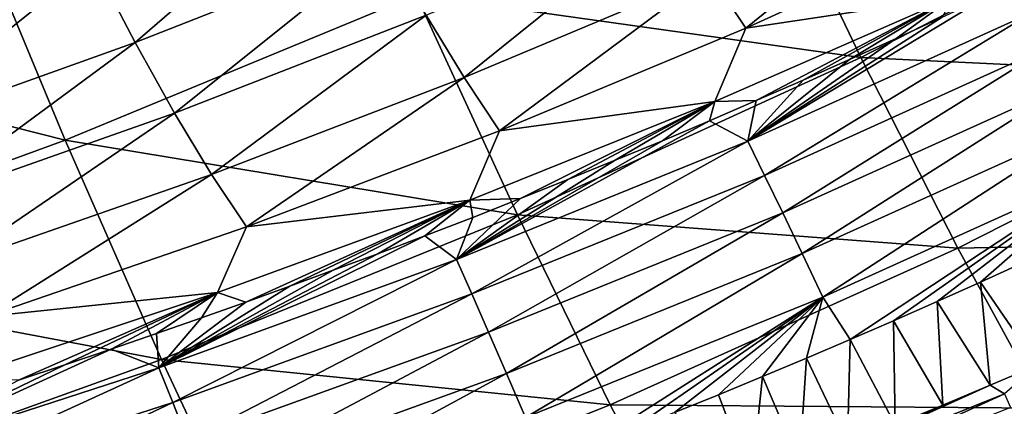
# Model space of a CAD drawing. Header units: millimetres. Extents: x -300 to 300, y -500 to 500.
# Tile 275 of 656: x 135 to 158, y -468 to -459. Entities that reach past the tile are written whole.
import ezdxf

# ---------------------------------------------------------------- set-up
doc = ezdxf.new("R2010")
doc.units = ezdxf.units.MM
doc.header["$LTSCALE"] = 81.481481
for name, color, linetype in [('19', 7, 'CONTINUOUS'), ('21', 7, 'CONTINUOUS'), ('23', 7, 'CONTINUOUS'), ('26', 7, 'CONTINUOUS'), ('32', 7, 'CONTINUOUS')]:
    doc.layers.add(name, color=color, linetype=linetype)

msp = doc.modelspace()

# ---------------------------------------------------------------- linework, layer by layer
at = {"layer": '19', "color": 7, "linetype": 'CONTINUOUS'}
for points in [[(144.388, -458.038, 35.358), (154.958, -459.522, 30.965), (152.443, -454.286, 35.233), (144.388, -458.038, 35.358)], [(154.958, -459.522, 30.965), (162.835, -455.467, 30.847), (152.443, -454.286, 35.233), (154.958, -459.522, 30.965)], [(154.958, -459.522, 30.965), (165.224, -460.014, 26.316), (162.835, -455.467, 30.847), (154.958, -459.522, 30.965)], [(125.093, -458.719, 39.619), (136.05, -461.486, 35.479), (133.581, -455.563, 39.496), (125.093, -458.719, 39.619)], [(136.05, -461.486, 35.479), (144.388, -458.038, 35.358), (133.581, -455.563, 39.496), (136.05, -461.486, 35.479)], [(136.05, -461.486, 35.479), (146.793, -463.264, 31.078), (144.388, -458.038, 35.358), (136.05, -461.486, 35.479)], [(146.793, -463.264, 31.078), (154.958, -459.522, 30.965), (144.388, -458.038, 35.358), (146.793, -463.264, 31.078)], [(127.423, -464.637, 35.592), (136.05, -461.486, 35.479), (125.093, -458.719, 39.619), (127.423, -464.637, 35.592)], [(146.793, -463.264, 31.078), (157.257, -464.051, 26.419), (154.958, -459.522, 30.965), (146.793, -463.264, 31.078)], [(157.257, -464.051, 26.419), (165.224, -460.014, 26.316), (154.958, -459.522, 30.965), (157.257, -464.051, 26.419)], [(157.257, -464.051, 26.419), (167.374, -463.849, 21.499), (165.224, -460.014, 26.316), (157.257, -464.051, 26.419)], [(127.423, -464.637, 35.592), (138.337, -466.701, 31.186), (136.05, -461.486, 35.479), (127.423, -464.637, 35.592)], [(138.337, -466.701, 31.186), (146.793, -463.264, 31.078), (136.05, -461.486, 35.479), (138.337, -466.701, 31.186)], [(138.337, -466.701, 31.186), (148.995, -467.774, 26.517), (146.793, -463.264, 31.078), (138.337, -466.701, 31.186)], [(148.995, -467.774, 26.517), (157.257, -464.051, 26.419), (146.793, -463.264, 31.078), (148.995, -467.774, 26.517)], [(159.331, -467.857, 21.584), (167.374, -463.849, 21.499), (157.257, -464.051, 26.419), (159.331, -467.857, 21.584)], [(148.995, -467.774, 26.517), (159.331, -467.857, 21.584), (157.257, -464.051, 26.419), (148.995, -467.774, 26.517)], [(129.585, -469.839, 31.289), (138.337, -466.701, 31.186), (127.423, -464.637, 35.592), (129.585, -469.839, 31.289)], [(129.585, -469.839, 31.289), (140.435, -471.19, 26.611), (138.337, -466.701, 31.186), (129.585, -469.839, 31.289)], [(140.435, -471.19, 26.611), (148.995, -467.774, 26.517), (138.337, -466.701, 31.186), (140.435, -471.19, 26.611)], [(140.435, -471.19, 26.611), (150.987, -471.55, 21.665), (148.995, -467.774, 26.517), (140.435, -471.19, 26.611)], [(150.987, -471.55, 21.665), (159.331, -467.857, 21.584), (148.995, -467.774, 26.517), (150.987, -471.55, 21.665)]]:
    msp.add_3dface(points, dxfattribs=at)
at = {"layer": '21', "color": 7, "linetype": 'CONTINUOUS'}
for points in [[(136.716, -457.254, 19.467), (142.652, -454.89, 19.334), (137.708, -459.165, 17.568), (136.716, -457.254, 19.467)], [(137.708, -459.165, 17.568), (142.652, -454.89, 19.334), (143.67, -456.821, 17.428), (137.708, -459.165, 17.568)], [(151.363, -457.543, 13.452), (157.035, -454.93, 13.301), (152.221, -458.83, 11.534), (151.363, -457.543, 13.452)], [(152.221, -458.83, 11.534), (157.035, -454.93, 13.301), (157.903, -456.24, 11.373), (152.221, -458.83, 11.534)], [(129.599, -457.332, 21.483), (135.665, -455.104, 21.357), (130.618, -459.465, 19.599), (129.599, -457.332, 21.483)], [(130.618, -459.465, 19.599), (135.665, -455.104, 21.357), (136.716, -457.254, 19.467), (130.618, -459.465, 19.599)], [(144.627, -458.521, 15.518), (150.447, -456.043, 15.372), (145.527, -459.999, 13.607), (144.627, -458.521, 15.518)], [(145.527, -459.999, 13.607), (150.447, -456.043, 15.372), (151.363, -457.543, 13.452), (145.527, -459.999, 13.607)], [(152.221, -458.83, 11.534), (157.903, -456.24, 11.373), (157.145, -458.08, 9.491), (152.221, -458.83, 11.534)], [(137.708, -459.165, 17.568), (143.67, -456.821, 17.428), (138.643, -460.844, 15.666), (137.708, -459.165, 17.568)], [(138.643, -460.844, 15.666), (143.67, -456.821, 17.428), (144.627, -458.521, 15.518), (138.643, -460.844, 15.666)], [(130.618, -459.465, 19.599), (136.716, -457.254, 19.467), (131.581, -461.357, 17.707), (130.618, -459.465, 19.599)], [(131.581, -461.357, 17.707), (136.716, -457.254, 19.467), (137.708, -459.165, 17.568), (131.581, -461.357, 17.707)], [(145.527, -459.999, 13.607), (151.363, -457.543, 13.452), (146.372, -461.263, 11.698), (145.527, -459.999, 13.607)], [(146.372, -461.263, 11.698), (151.363, -457.543, 13.452), (152.221, -458.83, 11.534), (146.372, -461.263, 11.698)], [(151.487, -460.569, 9.66), (152.221, -458.83, 11.534), (157.145, -458.08, 9.491), (151.487, -460.569, 9.66)], [(151.487, -460.569, 9.66), (157.145, -458.08, 9.491), (152.471, -460.549, 9.042), (151.487, -460.569, 9.66)], [(152.471, -460.549, 9.042), (157.145, -458.08, 9.491), (153.581, -460.063, 9.023), (152.471, -460.549, 9.042)], [(153.581, -460.063, 9.023), (157.145, -458.08, 9.491), (154.688, -459.571, 9.005), (153.581, -460.063, 9.023)], [(154.688, -459.571, 9.005), (157.145, -458.08, 9.491), (155.791, -459.071, 8.987), (154.688, -459.571, 9.005)], [(155.791, -459.071, 8.987), (157.145, -458.08, 9.491), (156.89, -458.564, 8.968), (155.791, -459.071, 8.987)], [(138.643, -460.844, 15.666), (144.627, -458.521, 15.518), (139.523, -462.301, 13.764), (138.643, -460.844, 15.666)], [(139.523, -462.301, 13.764), (144.627, -458.521, 15.518), (145.527, -459.999, 13.607), (139.523, -462.301, 13.764)], [(146.372, -461.263, 11.698), (152.221, -458.83, 11.534), (151.487, -460.569, 9.66), (146.372, -461.263, 11.698)], [(131.581, -461.357, 17.707), (137.708, -459.165, 17.568), (132.49, -463.017, 15.814), (131.581, -461.357, 17.707)], [(132.49, -463.017, 15.814), (137.708, -459.165, 17.568), (138.643, -460.844, 15.666), (132.49, -463.017, 15.814)], [(139.523, -462.301, 13.764), (145.527, -459.999, 13.607), (140.353, -463.544, 11.866), (139.523, -462.301, 13.764)], [(140.353, -463.544, 11.866), (145.527, -459.999, 13.607), (146.372, -461.263, 11.698), (140.353, -463.544, 11.866)], [(145.663, -462.909, 9.834), (146.372, -461.263, 11.698), (151.487, -460.569, 9.66), (145.663, -462.909, 9.834)], [(145.663, -462.909, 9.834), (151.487, -460.569, 9.66), (146.864, -462.875, 9.135), (145.663, -462.909, 9.834)], [(146.864, -462.875, 9.135), (151.487, -460.569, 9.66), (147.993, -462.423, 9.116), (146.864, -462.875, 9.135)], [(147.993, -462.423, 9.116), (151.487, -460.569, 9.66), (149.117, -461.965, 9.097), (147.993, -462.423, 9.116)], [(149.117, -461.965, 9.097), (151.487, -460.569, 9.66), (150.239, -461.5, 9.079), (149.117, -461.965, 9.097)], [(150.239, -461.5, 9.079), (151.487, -460.569, 9.66), (151.356, -461.028, 9.06), (150.239, -461.5, 9.079)], [(151.356, -461.028, 9.06), (151.487, -460.569, 9.66), (152.471, -460.549, 9.042), (151.356, -461.028, 9.06)], [(132.49, -463.017, 15.814), (138.643, -460.844, 15.666), (133.349, -464.453, 13.923), (132.49, -463.017, 15.814)], [(133.349, -464.453, 13.923), (138.643, -460.844, 15.666), (139.523, -462.301, 13.764), (133.349, -464.453, 13.923)], [(140.353, -463.544, 11.866), (146.372, -461.263, 11.698), (145.663, -462.909, 9.834), (140.353, -463.544, 11.866)], [(133.349, -464.453, 13.923), (139.523, -462.301, 13.764), (134.161, -465.676, 12.035), (133.349, -464.453, 13.923)], [(134.161, -465.676, 12.035), (139.523, -462.301, 13.764), (140.353, -463.544, 11.866), (134.161, -465.676, 12.035)], [(139.67, -465.104, 10.011), (140.353, -463.544, 11.866), (145.663, -462.909, 9.834), (139.67, -465.104, 10.011)], [(139.67, -465.104, 10.011), (145.663, -462.909, 9.834), (140.341, -465.335, 9.241), (139.67, -465.104, 10.011)], [(140.341, -465.335, 9.241), (145.663, -462.909, 9.834), (141.386, -464.958, 9.224), (140.341, -465.335, 9.241)], [(141.386, -464.958, 9.224), (145.663, -462.909, 9.834), (142.418, -464.579, 9.208), (141.386, -464.958, 9.224)], [(142.418, -464.579, 9.208), (145.663, -462.909, 9.834), (143.476, -464.185, 9.19), (142.418, -464.579, 9.208)], [(143.476, -464.185, 9.19), (145.663, -462.909, 9.834), (144.593, -463.76, 9.172), (143.476, -464.185, 9.19)], [(144.593, -463.76, 9.172), (145.663, -462.909, 9.834), (145.732, -463.321, 9.153), (144.593, -463.76, 9.172)], [(145.732, -463.321, 9.153), (145.663, -462.909, 9.834), (146.864, -462.875, 9.135), (145.732, -463.321, 9.153)], [(134.161, -465.676, 12.035), (140.353, -463.544, 11.866), (139.67, -465.104, 10.011), (134.161, -465.676, 12.035)], [(133.505, -467.157, 10.188), (134.161, -465.676, 12.035), (139.67, -465.104, 10.011), (133.505, -467.157, 10.188)], [(133.505, -467.157, 10.188), (139.67, -465.104, 10.011), (134.937, -467.19, 9.327), (133.505, -467.157, 10.188)], [(134.937, -467.19, 9.327), (139.67, -465.104, 10.011), (136.043, -466.823, 9.31), (134.937, -467.19, 9.327)], [(136.043, -466.823, 9.31), (139.67, -465.104, 10.011), (137.137, -466.454, 9.293), (136.043, -466.823, 9.31)], [(137.137, -466.454, 9.293), (139.67, -465.104, 10.011), (138.218, -466.083, 9.275), (137.137, -466.454, 9.293)], [(138.218, -466.083, 9.275), (139.67, -465.104, 10.011), (139.285, -465.71, 9.258), (138.218, -466.083, 9.275)], [(139.285, -465.71, 9.258), (139.67, -465.104, 10.011), (140.341, -465.335, 9.241), (139.285, -465.71, 9.258)]]:
    msp.add_3dface(points, dxfattribs=at)
at = {"layer": '23', "color": 7, "linetype": 'CONTINUOUS'}
for points in [[(157.796, -464.86, 2.694), (158.823, -464.393, 2.7), (159.151, -466.828, 1.155), (157.796, -464.86, 2.694)], [(156.767, -465.321, 2.689), (157.796, -464.86, 2.694), (158.026, -467.309, 1.159), (156.767, -465.321, 2.689)], [(158.026, -467.309, 1.159), (157.796, -464.86, 2.694), (159.151, -466.828, 1.155), (158.026, -467.309, 1.159)], [(155.734, -465.775, 2.683), (156.767, -465.321, 2.689), (156.899, -467.782, 1.162), (155.734, -465.775, 2.683)], [(156.899, -467.782, 1.162), (156.767, -465.321, 2.689), (158.026, -467.309, 1.159), (156.899, -467.782, 1.162)], [(154.698, -466.224, 2.677), (155.734, -465.775, 2.683), (155.768, -468.248, 1.166), (154.698, -466.224, 2.677)], [(155.768, -468.248, 1.166), (155.734, -465.775, 2.683), (156.899, -467.782, 1.162), (155.768, -468.248, 1.166)], [(153.66, -466.667, 2.672), (154.698, -466.224, 2.677), (154.634, -468.707, 1.17), (153.66, -466.667, 2.672)], [(154.634, -468.707, 1.17), (154.698, -466.224, 2.677), (155.768, -468.248, 1.166), (154.634, -468.707, 1.17)], [(152.618, -467.104, 2.666), (153.66, -466.667, 2.672), (153.498, -469.159, 1.174), (152.618, -467.104, 2.666)], [(153.498, -469.159, 1.174), (153.66, -466.667, 2.672), (154.634, -468.707, 1.17), (153.498, -469.159, 1.174)], [(151.574, -467.535, 2.66), (152.618, -467.104, 2.666), (152.359, -469.603, 1.177), (151.574, -467.535, 2.66)], [(152.359, -469.603, 1.177), (152.618, -467.104, 2.666), (153.498, -469.159, 1.174), (152.359, -469.603, 1.177)], [(150.526, -467.96, 2.653), (151.574, -467.535, 2.66), (152.359, -469.603, 1.177), (150.526, -467.96, 2.653)]]:
    msp.add_3dface(points, dxfattribs=at)
at = {"layer": '26', "color": 7, "linetype": 'CONTINUOUS'}
for points in [[(156.89, -458.564, 8.968), (157.986, -458.05, 8.95), (152.273, -461.511, 7.815), (156.89, -458.564, 8.968)], [(157.986, -458.05, 8.95), (159.045, -458.448, 7.729), (152.273, -461.511, 7.815), (157.986, -458.05, 8.95)], [(159.045, -458.448, 7.729), (152.667, -462.323, 6.632), (152.273, -461.511, 7.815), (159.045, -458.448, 7.729)], [(155.791, -459.071, 8.987), (156.89, -458.564, 8.968), (152.273, -461.511, 7.815), (155.791, -459.071, 8.987)], [(159.472, -459.25, 6.572), (152.667, -462.323, 6.632), (159.045, -458.448, 7.729), (159.472, -459.25, 6.572)], [(154.688, -459.571, 9.005), (155.791, -459.071, 8.987), (152.273, -461.511, 7.815), (154.688, -459.571, 9.005)], [(159.472, -459.25, 6.572), (153.097, -463.216, 5.517), (152.667, -462.323, 6.632), (159.472, -459.25, 6.572)], [(159.937, -460.129, 5.483), (153.097, -463.216, 5.517), (159.472, -459.25, 6.572), (159.937, -460.129, 5.483)], [(153.581, -460.063, 9.023), (154.688, -459.571, 9.005), (152.273, -461.511, 7.815), (153.581, -460.063, 9.023)], [(152.471, -460.549, 9.042), (153.581, -460.063, 9.023), (152.273, -461.511, 7.815), (152.471, -460.549, 9.042)], [(159.937, -460.129, 5.483), (153.559, -464.182, 4.479), (153.097, -463.216, 5.517), (159.937, -460.129, 5.483)], [(160.436, -461.078, 4.469), (153.559, -464.182, 4.479), (159.937, -460.129, 5.483), (160.436, -461.078, 4.469)], [(151.356, -461.028, 9.06), (152.471, -460.549, 9.042), (152.273, -461.511, 7.815), (151.356, -461.028, 9.06)], [(150.239, -461.5, 9.079), (151.356, -461.028, 9.06), (145.348, -464.322, 7.902), (150.239, -461.5, 9.079)], [(151.356, -461.028, 9.06), (152.273, -461.511, 7.815), (145.348, -464.322, 7.902), (151.356, -461.028, 9.06)], [(160.436, -461.078, 4.469), (154.049, -465.214, 3.526), (153.559, -464.182, 4.479), (160.436, -461.078, 4.469)], [(160.964, -462.089, 3.54), (154.049, -465.214, 3.526), (160.436, -461.078, 4.469), (160.964, -462.089, 3.54)], [(149.117, -461.965, 9.097), (150.239, -461.5, 9.079), (145.348, -464.322, 7.902), (149.117, -461.965, 9.097)], [(152.273, -461.511, 7.815), (145.71, -465.141, 6.692), (145.348, -464.322, 7.902), (152.273, -461.511, 7.815)], [(152.667, -462.323, 6.632), (145.71, -465.141, 6.692), (152.273, -461.511, 7.815), (152.667, -462.323, 6.632)], [(147.993, -462.423, 9.116), (149.117, -461.965, 9.097), (145.348, -464.322, 7.902), (147.993, -462.423, 9.116)], [(160.964, -462.089, 3.54), (154.698, -466.224, 2.677), (154.049, -465.214, 3.526), (160.964, -462.089, 3.54)], [(155.734, -465.775, 2.683), (154.698, -466.224, 2.677), (160.964, -462.089, 3.54), (155.734, -465.775, 2.683)], [(156.767, -465.321, 2.689), (155.734, -465.775, 2.683), (160.964, -462.089, 3.54), (156.767, -465.321, 2.689)], [(157.796, -464.86, 2.694), (156.767, -465.321, 2.689), (160.964, -462.089, 3.54), (157.796, -464.86, 2.694)], [(158.823, -464.393, 2.7), (157.796, -464.86, 2.694), (160.964, -462.089, 3.54), (158.823, -464.393, 2.7)], [(146.864, -462.875, 9.135), (147.993, -462.423, 9.116), (145.348, -464.322, 7.902), (146.864, -462.875, 9.135)], [(152.667, -462.323, 6.632), (146.106, -466.045, 5.55), (145.71, -465.141, 6.692), (152.667, -462.323, 6.632)], [(153.097, -463.216, 5.517), (146.106, -466.045, 5.55), (152.667, -462.323, 6.632), (153.097, -463.216, 5.517)], [(145.732, -463.321, 9.153), (146.864, -462.875, 9.135), (145.348, -464.322, 7.902), (145.732, -463.321, 9.153)], [(153.097, -463.216, 5.517), (146.532, -467.026, 4.485), (146.106, -466.045, 5.55), (153.097, -463.216, 5.517)], [(153.559, -464.182, 4.479), (146.532, -467.026, 4.485), (153.097, -463.216, 5.517), (153.559, -464.182, 4.479)], [(144.593, -463.76, 9.172), (145.732, -463.321, 9.153), (145.348, -464.322, 7.902), (144.593, -463.76, 9.172)], [(143.476, -464.185, 9.19), (144.593, -463.76, 9.172), (138.271, -466.894, 7.988), (143.476, -464.185, 9.19)], [(144.593, -463.76, 9.172), (145.348, -464.322, 7.902), (138.271, -466.894, 7.988), (144.593, -463.76, 9.172)], [(142.418, -464.579, 9.208), (143.476, -464.185, 9.19), (138.271, -466.894, 7.988), (142.418, -464.579, 9.208)], [(145.348, -464.322, 7.902), (138.603, -467.718, 6.75), (138.271, -466.894, 7.988), (145.348, -464.322, 7.902)], [(145.71, -465.141, 6.692), (138.603, -467.718, 6.75), (145.348, -464.322, 7.902), (145.71, -465.141, 6.692)], [(153.559, -464.182, 4.479), (146.984, -468.077, 3.507), (146.532, -467.026, 4.485), (153.559, -464.182, 4.479)], [(154.049, -465.214, 3.526), (146.984, -468.077, 3.507), (153.559, -464.182, 4.479), (154.049, -465.214, 3.526)], [(141.386, -464.958, 9.224), (142.418, -464.579, 9.208), (138.271, -466.894, 7.988), (141.386, -464.958, 9.224)], [(140.341, -465.335, 9.241), (141.386, -464.958, 9.224), (138.271, -466.894, 7.988), (140.341, -465.335, 9.241)], [(139.285, -465.71, 9.258), (140.341, -465.335, 9.241), (138.271, -466.894, 7.988), (139.285, -465.71, 9.258)], [(145.71, -465.141, 6.692), (138.965, -468.631, 5.58), (138.603, -467.718, 6.75), (145.71, -465.141, 6.692)], [(146.106, -466.045, 5.55), (138.965, -468.631, 5.58), (145.71, -465.141, 6.692), (146.106, -466.045, 5.55)], [(154.049, -465.214, 3.526), (148.423, -468.794, 2.641), (146.984, -468.077, 3.507), (154.049, -465.214, 3.526)], [(149.476, -468.38, 2.647), (148.423, -468.794, 2.641), (154.049, -465.214, 3.526), (149.476, -468.38, 2.647)], [(150.526, -467.96, 2.653), (149.476, -468.38, 2.647), (154.049, -465.214, 3.526), (150.526, -467.96, 2.653)], [(151.574, -467.535, 2.66), (150.526, -467.96, 2.653), (154.049, -465.214, 3.526), (151.574, -467.535, 2.66)], [(152.618, -467.104, 2.666), (151.574, -467.535, 2.66), (154.049, -465.214, 3.526), (152.618, -467.104, 2.666)], [(153.66, -466.667, 2.672), (152.618, -467.104, 2.666), (154.049, -465.214, 3.526), (153.66, -466.667, 2.672)], [(154.698, -466.224, 2.677), (153.66, -466.667, 2.672), (154.049, -465.214, 3.526), (154.698, -466.224, 2.677)], [(138.218, -466.083, 9.275), (139.285, -465.71, 9.258), (138.271, -466.894, 7.988), (138.218, -466.083, 9.275)], [(146.106, -466.045, 5.55), (139.356, -469.625, 4.488), (138.965, -468.631, 5.58), (146.106, -466.045, 5.55)], [(146.532, -467.026, 4.485), (139.356, -469.625, 4.488), (146.106, -466.045, 5.55), (146.532, -467.026, 4.485)], [(137.137, -466.454, 9.293), (138.218, -466.083, 9.275), (138.271, -466.894, 7.988), (137.137, -466.454, 9.293)], [(136.043, -466.823, 9.31), (137.137, -466.454, 9.293), (131.051, -469.239, 8.073), (136.043, -466.823, 9.31)], [(137.137, -466.454, 9.293), (138.271, -466.894, 7.988), (131.051, -469.239, 8.073), (137.137, -466.454, 9.293)], [(134.937, -467.19, 9.327), (136.043, -466.823, 9.31), (131.051, -469.239, 8.073), (134.937, -467.19, 9.327)], [(138.271, -466.894, 7.988), (131.353, -470.065, 6.806), (131.051, -469.239, 8.073), (138.271, -466.894, 7.988)], [(138.603, -467.718, 6.75), (131.353, -470.065, 6.806), (138.271, -466.894, 7.988), (138.603, -467.718, 6.75)], [(146.532, -467.026, 4.485), (139.772, -470.693, 3.484), (139.356, -469.625, 4.488), (146.532, -467.026, 4.485)], [(146.984, -468.077, 3.507), (139.772, -470.693, 3.484), (146.532, -467.026, 4.485), (146.984, -468.077, 3.507)], [(138.603, -467.718, 6.75), (131.684, -470.985, 5.607), (131.353, -470.065, 6.806), (138.603, -467.718, 6.75)], [(138.965, -468.631, 5.58), (131.684, -470.985, 5.607), (138.603, -467.718, 6.75), (138.965, -468.631, 5.58)]]:
    msp.add_3dface(points, dxfattribs=at)
at = {"layer": '32', "color": 7, "linetype": 'CONTINUOUS'}
for points in [[(158.026, -467.309, 1.159), (159.151, -466.828, 1.155), (158.371, -467.51, 0.968), (158.026, -467.309, 1.159)], [(156.899, -467.782, 1.162), (158.026, -467.309, 1.159), (151.243, -470.377, 0.985), (156.899, -467.782, 1.162)], [(151.243, -470.377, 0.985), (158.026, -467.309, 1.159), (158.371, -467.51, 0.968), (151.243, -470.377, 0.985)], [(151.243, -470.377, 0.985), (158.371, -467.51, 0.968), (151.372, -470.713, 0.812), (151.243, -470.377, 0.985)], [(151.372, -470.713, 0.812), (158.371, -467.51, 0.968), (158.511, -467.836, 0.801), (151.372, -470.713, 0.812)], [(155.768, -468.248, 1.166), (156.899, -467.782, 1.162), (151.243, -470.377, 0.985), (155.768, -468.248, 1.166)]]:
    msp.add_3dface(points, dxfattribs=at)

doc.saveas('drawing.dxf')
